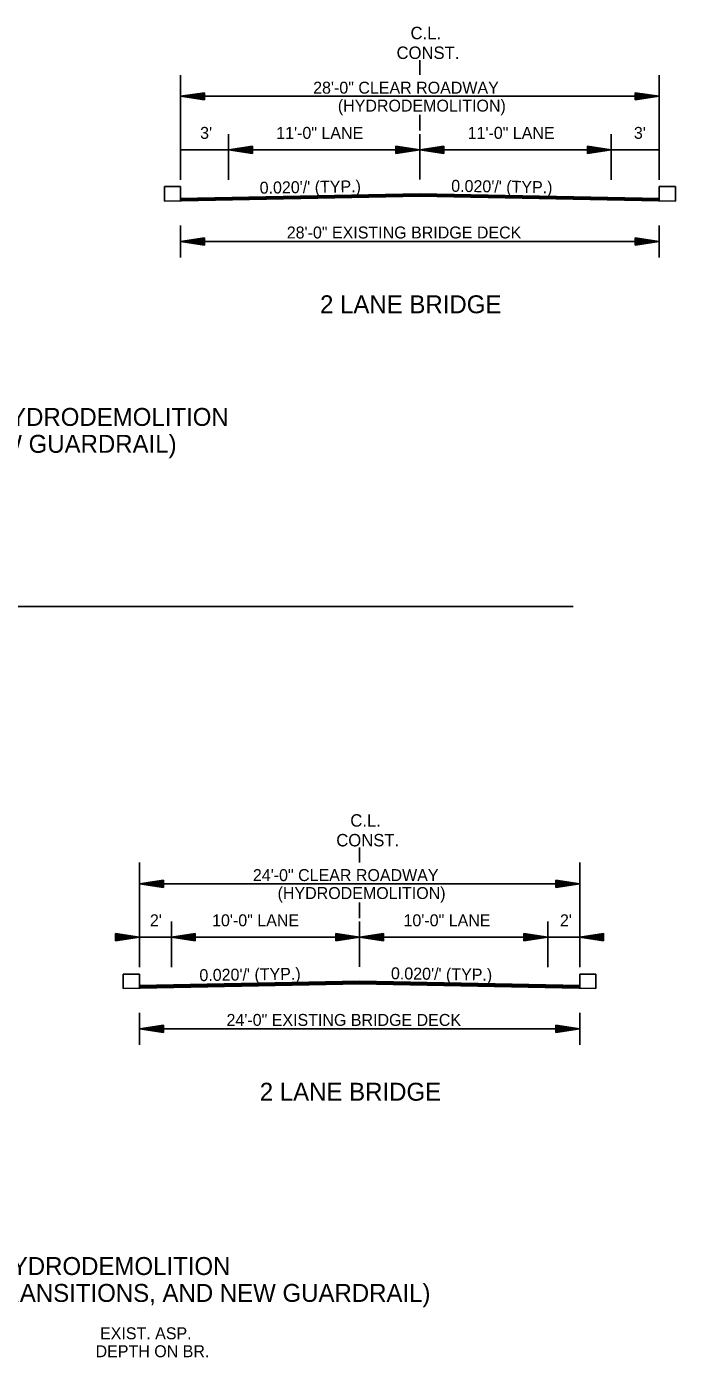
# Model space of a CAD drawing. Extents: x 544199 to 1930787, y -1968972 to 596640.
# Drawn here: x 546882 to 547289, y -1961279 to -1960444 of the extents above; entities that cross this region are included whole.
import ezdxf

# ---------------------------------------------------------------- set-up
doc = ezdxf.new("R2010")
doc.units = 0
doc.layers.add('R_Border', color=7, linetype='Continuous')
doc.layers.add('R_Draft', color=7, linetype='Continuous')

msp = doc.modelspace()

# ---------------------------------------------------------------- linework, layer by layer
at = {"layer": 'R_Border'}
for p, q in [((546968.48, -1960544.64), (546968.47, -1960553.85)), ((546978.65, -1960544.64), (546968.48, -1960544.64)), ((546978.65, -1960553.38), (546978.65, -1960544.64)), ((547278.65, -1960553.38), (547278.65, -1960544.64)), ((547278.65, -1960544.64), (547288.82, -1960544.64)), ((547288.82, -1960544.64), (547288.83, -1960553.85)), ((546303.14, -1960808.08), (547224.71, -1960808.08)), ((546942.71, -1961038.56), (546942.69, -1961047.73)), ((546952.87, -1961038.56), (546942.71, -1961038.56)), ((546952.87, -1961047.36), (546952.87, -1961038.56)), ((547228.87, -1961047.36), (547228.87, -1961038.56)), ((547228.87, -1961038.56), (547239.04, -1961038.56)), ((547239.04, -1961038.56), (547239.05, -1961047.73))]:
    msp.add_line(p, q, dxfattribs=at)
at = {"layer": 'R_Draft'}
for p, q in [((547128.65, -1960474.62), (547128.65, -1960465.31)), ((546978.65, -1960540.4), (546978.65, -1960474.66)), ((547278.65, -1960540.4), (547278.65, -1960474.66)), ((546993.65, -1960485.78), (546978.65, -1960488.03)), ((546993.65, -1960490.28), (546978.65, -1960488.03)), ((546993.65, -1960486.16), (546981.15, -1960488.03)), ((546993.65, -1960489.91), (546981.15, -1960488.03)), ((546993.65, -1960486.54), (546983.73, -1960488.03)), ((546993.65, -1960489.53), (546983.73, -1960488.03)), ((546993.65, -1960486.92), (546986.23, -1960488.03)), ((546993.65, -1960489.15), (546986.23, -1960488.03)), ((546993.65, -1960487.3), (546988.77, -1960488.03)), ((546993.65, -1960488.76), (546988.77, -1960488.03)), ((546990.65, -1960488.03), (547266.65, -1960488.03)), ((546993.65, -1960487.68), (546991.28, -1960488.03)), ((546993.65, -1960488.39), (546991.28, -1960488.03)), ((546993.65, -1960490.28), (546993.65, -1960485.78)), ((547263.65, -1960485.78), (547278.65, -1960488.03)), ((547263.65, -1960485.78), (547263.65, -1960490.28)), ((547263.65, -1960486.16), (547276.14, -1960488.03)), ((547263.65, -1960486.54), (547273.56, -1960488.03)), ((547263.65, -1960486.92), (547271.07, -1960488.03)), ((547263.65, -1960487.31), (547268.52, -1960488.03)), ((547263.65, -1960487.68), (547266.02, -1960488.03)), ((547263.65, -1960490.28), (547278.65, -1960488.03)), ((547263.65, -1960488.77), (547268.52, -1960488.03)), ((547263.65, -1960489.53), (547273.56, -1960488.03)), ((547263.65, -1960489.91), (547276.14, -1960488.03)), ((547263.65, -1960489.15), (547271.07, -1960488.03)), ((547263.65, -1960488.39), (547266.02, -1960488.03)), ((547128.65, -1960509.55), (547128.65, -1960499.68)), ((547008.65, -1960540.4), (547008.65, -1960511.68)), ((547128.65, -1960540.23), (547128.65, -1960511.68)), ((547248.65, -1960540.4), (547248.65, -1960511.68)), ((547008.65, -1960521.57), (546978.65, -1960521.57)), ((547023.65, -1960519.32), (547008.65, -1960521.57)), ((547023.65, -1960523.82), (547008.65, -1960521.57)), ((547008.65, -1960521.57), (547128.65, -1960521.57)), ((547023.65, -1960519.7), (547011.15, -1960521.57)), ((547023.65, -1960523.45), (547011.15, -1960521.57)), ((547023.65, -1960520.08), (547013.73, -1960521.57)), ((547023.65, -1960523.06), (547013.73, -1960521.57)), ((547023.65, -1960520.45), (547016.23, -1960521.57)), ((547023.65, -1960522.69), (547016.23, -1960521.57)), ((547023.65, -1960520.84), (547018.77, -1960521.57)), ((547023.65, -1960522.3), (547018.77, -1960521.57)), ((547023.65, -1960521.22), (547021.28, -1960521.57)), ((547023.65, -1960521.92), (547021.28, -1960521.57)), ((547023.65, -1960523.82), (547023.65, -1960519.32)), ((547113.65, -1960519.32), (547128.65, -1960521.57)), ((547113.65, -1960519.32), (547113.65, -1960523.82)), ((547113.65, -1960519.7), (547126.14, -1960521.57)), ((547113.65, -1960520.08), (547123.56, -1960521.57)), ((547113.65, -1960520.45), (547121.07, -1960521.57)), ((547113.65, -1960520.84), (547118.52, -1960521.57)), ((547113.65, -1960521.22), (547116.02, -1960521.57)), ((547113.65, -1960523.82), (547128.65, -1960521.57)), ((547113.65, -1960522.31), (547118.52, -1960521.57)), ((547113.65, -1960523.06), (547123.56, -1960521.57)), ((547113.65, -1960523.45), (547126.14, -1960521.57)), ((547113.65, -1960522.69), (547121.07, -1960521.57)), ((547113.65, -1960521.92), (547116.02, -1960521.57)), ((547143.65, -1960519.32), (547128.65, -1960521.57)), ((547248.65, -1960521.57), (547128.65, -1960521.57)), ((547143.65, -1960523.82), (547128.65, -1960521.57)), ((547143.65, -1960519.7), (547131.15, -1960521.57)), ((547143.65, -1960523.45), (547131.15, -1960521.57)), ((547143.65, -1960520.08), (547133.73, -1960521.57)), ((547143.65, -1960523.06), (547133.73, -1960521.57)), ((547143.65, -1960520.45), (547136.23, -1960521.57)), ((547143.65, -1960522.69), (547136.23, -1960521.57)), ((547143.65, -1960520.84), (547138.77, -1960521.57)), ((547143.65, -1960522.31), (547138.77, -1960521.57)), ((547143.65, -1960521.22), (547141.28, -1960521.57)), ((547143.65, -1960521.92), (547141.28, -1960521.57)), ((547143.65, -1960519.32), (547143.65, -1960523.82)), ((547233.65, -1960519.32), (547248.65, -1960521.57)), ((547233.65, -1960523.82), (547233.65, -1960519.32)), ((547233.65, -1960519.7), (547246.14, -1960521.57)), ((547233.65, -1960520.08), (547243.56, -1960521.57)), ((547233.65, -1960520.45), (547241.07, -1960521.57)), ((547233.65, -1960520.84), (547238.52, -1960521.57)), ((547233.65, -1960521.22), (547236.02, -1960521.57)), ((547233.65, -1960523.82), (547248.65, -1960521.57)), ((547233.65, -1960522.3), (547238.52, -1960521.57)), ((547233.65, -1960523.06), (547243.56, -1960521.57)), ((547233.65, -1960523.45), (547246.14, -1960521.57)), ((547233.65, -1960522.69), (547241.07, -1960521.57)), ((547233.65, -1960521.92), (547236.02, -1960521.57)), ((547248.65, -1960521.57), (547278.65, -1960521.57)), ((547128.68, -1960550.68), (546968.47, -1960553.88)), ((547128.65, -1960549.18), (546978.65, -1960552.18)), ((547128.66, -1960549.48), (546978.65, -1960552.48)), ((547128.66, -1960549.78), (546978.65, -1960552.78)), ((547128.67, -1960550.08), (546978.65, -1960553.08)), ((547128.67, -1960550.38), (546978.65, -1960553.38)), ((547128.62, -1960550.68), (547288.83, -1960553.88)), ((547128.63, -1960550.08), (547278.65, -1960553.08)), ((547128.63, -1960550.38), (547278.65, -1960553.38)), ((547128.64, -1960549.48), (547278.65, -1960552.48)), ((547128.64, -1960549.78), (547278.65, -1960552.78)), ((547128.65, -1960549.18), (547278.65, -1960552.18)), ((546978.65, -1960569.04), (546978.65, -1960589.04)), ((546993.65, -1960576.79), (546978.65, -1960579.04)), ((546993.65, -1960581.29), (546993.65, -1960576.79)), ((547263.65, -1960576.79), (547278.65, -1960579.04)), ((547263.65, -1960576.79), (547263.65, -1960581.29)), ((547278.65, -1960569.04), (547278.65, -1960589.04)), ((546993.65, -1960581.29), (546978.65, -1960579.04)), ((546993.65, -1960577.16), (546981.15, -1960579.04)), ((546993.65, -1960580.91), (546981.15, -1960579.04)), ((546993.65, -1960577.54), (546983.73, -1960579.04)), ((546993.65, -1960580.53), (546983.73, -1960579.04)), ((546993.65, -1960577.92), (546986.23, -1960579.04)), ((546993.65, -1960580.15), (546986.23, -1960579.04)), ((546993.65, -1960578.3), (546988.77, -1960579.04)), ((546993.65, -1960579.76), (546988.77, -1960579.04)), ((546990.65, -1960579.04), (547268.65, -1960579.04)), ((546993.65, -1960578.68), (546991.28, -1960579.04)), ((546993.65, -1960579.39), (546991.28, -1960579.04)), ((547263.65, -1960577.16), (547276.14, -1960579.04)), ((547263.65, -1960577.54), (547273.56, -1960579.04)), ((547263.65, -1960577.92), (547271.07, -1960579.04)), ((547263.65, -1960578.31), (547268.52, -1960579.04)), ((547263.65, -1960578.68), (547266.02, -1960579.04)), ((547263.65, -1960581.29), (547278.65, -1960579.04)), ((547263.65, -1960579.77), (547268.52, -1960579.04)), ((547263.65, -1960580.53), (547273.56, -1960579.04)), ((547263.65, -1960580.91), (547276.14, -1960579.04)), ((547263.65, -1960580.15), (547271.07, -1960579.04)), ((547263.65, -1960579.39), (547266.02, -1960579.04)), ((547090.87, -1960968.54), (547090.87, -1960959.24)), ((546952.87, -1961034.32), (546952.87, -1960968.59)), ((547228.87, -1961034.32), (547228.87, -1960968.59)), ((546967.87, -1960979.7), (546952.87, -1960981.95)), ((546952.87, -1960981.95), (547228.87, -1960981.95)), ((546967.87, -1960984.2), (546952.87, -1960981.95)), ((546967.87, -1960980.08), (546955.38, -1960981.95)), ((546967.87, -1960983.83), (546955.38, -1960981.95)), ((546967.87, -1960980.46), (546957.96, -1960981.95)), ((546967.87, -1960983.45), (546957.96, -1960981.95)), ((546967.87, -1960980.84), (546960.46, -1960981.95)), ((546967.87, -1960983.07), (546960.46, -1960981.95)), ((546967.87, -1960981.22), (546963, -1960981.95)), ((546967.87, -1960982.68), (546963, -1960981.95)), ((546967.87, -1960981.6), (546965.5, -1960981.95)), ((546967.87, -1960982.31), (546965.5, -1960981.95)), ((546967.87, -1960984.2), (546967.87, -1960979.7)), ((547213.87, -1960979.7), (547228.87, -1960981.95)), ((547213.87, -1960979.7), (547213.87, -1960984.2)), ((547213.87, -1960980.08), (547226.37, -1960981.95)), ((547213.87, -1960980.46), (547223.79, -1960981.95)), ((547213.87, -1960980.84), (547221.29, -1960981.95)), ((547213.87, -1960981.23), (547218.75, -1960981.95)), ((547213.87, -1960981.6), (547216.24, -1960981.95)), ((547213.87, -1960984.2), (547228.87, -1960981.95)), ((547213.87, -1960982.69), (547218.75, -1960981.95)), ((547213.87, -1960983.45), (547223.79, -1960981.95)), ((547213.87, -1960983.83), (547226.37, -1960981.95)), ((547213.87, -1960983.07), (547221.29, -1960981.95)), ((547213.87, -1960982.31), (547216.24, -1960981.95)), ((547090.87, -1961003.48), (547090.87, -1960993.61)), ((546972.87, -1961034.32), (546972.87, -1961005.6)), ((547090.87, -1961034.15), (547090.87, -1961005.6)), ((547208.87, -1961034.32), (547208.87, -1961005.6)), ((546937.87, -1961013.24), (546952.87, -1961015.49)), ((546937.87, -1961013.24), (546937.87, -1961017.74)), ((546937.87, -1961013.62), (546950.37, -1961015.49)), ((546937.87, -1961014), (546947.79, -1961015.49)), ((546937.87, -1961014.37), (546945.29, -1961015.49)), ((546937.87, -1961014.76), (546942.75, -1961015.49)), ((546937.87, -1961015.14), (546940.24, -1961015.49)), ((546937.87, -1961017.74), (546952.87, -1961015.49)), ((546937.87, -1961016.23), (546942.75, -1961015.49)), ((546937.87, -1961016.98), (546947.79, -1961015.49)), ((546937.87, -1961017.37), (546950.37, -1961015.49)), ((546937.87, -1961016.61), (546945.29, -1961015.49)), ((546937.87, -1961015.84), (546940.24, -1961015.49)), ((546970.87, -1961015.49), (546947.87, -1961015.49)), ((546970.87, -1961015.49), (547090.87, -1961015.49)), ((546987.87, -1961013.24), (546972.87, -1961015.49)), ((546987.87, -1961017.74), (546972.87, -1961015.49)), ((546987.87, -1961013.62), (546975.38, -1961015.49)), ((546987.87, -1961017.37), (546975.38, -1961015.49)), ((546987.87, -1961014), (546977.96, -1961015.49)), ((546987.87, -1961016.98), (546977.96, -1961015.49)), ((546987.87, -1961014.37), (546980.46, -1961015.49)), ((546987.87, -1961016.61), (546980.46, -1961015.49)), ((546987.87, -1961014.76), (546983, -1961015.49)), ((546987.87, -1961016.22), (546983, -1961015.49)), ((546987.87, -1961015.14), (546985.5, -1961015.49)), ((546987.87, -1961015.84), (546985.5, -1961015.49)), ((546987.87, -1961017.74), (546987.87, -1961013.24)), ((547075.87, -1961013.24), (547090.87, -1961015.49)), ((547075.87, -1961013.24), (547075.87, -1961017.74)), ((547075.87, -1961013.62), (547088.37, -1961015.49)), ((547075.87, -1961014), (547085.79, -1961015.49)), ((547075.87, -1961014.37), (547083.29, -1961015.49)), ((547075.87, -1961014.76), (547080.75, -1961015.49)), ((547075.87, -1961015.14), (547078.24, -1961015.49)), ((547075.87, -1961017.74), (547090.87, -1961015.49)), ((547075.87, -1961016.23), (547080.75, -1961015.49)), ((547075.87, -1961016.98), (547085.79, -1961015.49)), ((547075.87, -1961017.37), (547088.37, -1961015.49)), ((547075.87, -1961016.61), (547083.29, -1961015.49)), ((547075.87, -1961015.84), (547078.24, -1961015.49)), ((547105.87, -1961013.24), (547090.87, -1961015.49)), ((547210.87, -1961015.49), (547090.87, -1961015.49)), ((547105.87, -1961017.74), (547090.87, -1961015.49)), ((547105.87, -1961013.62), (547093.38, -1961015.49)), ((547105.87, -1961017.37), (547093.38, -1961015.49)), ((547105.87, -1961014), (547095.96, -1961015.49)), ((547105.87, -1961016.98), (547095.96, -1961015.49)), ((547105.87, -1961014.37), (547098.46, -1961015.49)), ((547105.87, -1961016.61), (547098.46, -1961015.49)), ((547105.87, -1961014.76), (547101, -1961015.49)), ((547105.87, -1961016.23), (547101, -1961015.49)), ((547105.87, -1961015.14), (547103.5, -1961015.49)), ((547105.87, -1961015.84), (547103.5, -1961015.49)), ((547105.87, -1961013.24), (547105.87, -1961017.74)), ((547193.87, -1961013.24), (547208.87, -1961015.49)), ((547193.87, -1961017.74), (547193.87, -1961013.24)), ((547193.87, -1961013.62), (547206.37, -1961015.49)), ((547193.87, -1961014), (547203.79, -1961015.49)), ((547193.87, -1961014.37), (547201.29, -1961015.49)), ((547193.87, -1961014.76), (547198.75, -1961015.49)), ((547193.87, -1961015.14), (547196.24, -1961015.49)), ((547193.87, -1961017.74), (547208.87, -1961015.49)), ((547193.87, -1961016.22), (547198.75, -1961015.49)), ((547193.87, -1961016.98), (547203.79, -1961015.49)), ((547193.87, -1961017.37), (547206.37, -1961015.49)), ((547193.87, -1961016.61), (547201.29, -1961015.49)), ((547193.87, -1961015.84), (547196.24, -1961015.49)), ((547210.87, -1961015.49), (547228.87, -1961015.49)), ((547243.87, -1961013.24), (547228.87, -1961015.49)), ((547243.87, -1961017.74), (547228.87, -1961015.49)), ((547243.87, -1961013.62), (547231.38, -1961015.49)), ((547243.87, -1961017.37), (547231.38, -1961015.49)), ((547243.87, -1961014), (547233.96, -1961015.49)), ((547243.87, -1961016.98), (547233.96, -1961015.49)), ((547243.87, -1961014.37), (547236.46, -1961015.49)), ((547243.87, -1961016.61), (547236.46, -1961015.49)), ((547243.87, -1961014.76), (547239, -1961015.49)), ((547243.87, -1961016.23), (547239, -1961015.49)), ((547243.87, -1961015.14), (547241.5, -1961015.49)), ((547243.87, -1961015.84), (547241.5, -1961015.49)), ((547243.87, -1961013.24), (547243.87, -1961017.74)), ((547090.87, -1961043.1), (546952.87, -1961045.86)), ((547090.88, -1961043.4), (546952.87, -1961046.16)), ((547090.89, -1961043.7), (546952.87, -1961046.46)), ((547090.89, -1961044), (546952.87, -1961046.76)), ((547090.9, -1961044.3), (546952.87, -1961047.06)), ((547090.85, -1961044.3), (547228.87, -1961047.06)), ((547090.86, -1961043.7), (547228.87, -1961046.46)), ((547090.86, -1961044), (547228.87, -1961046.76)), ((547090.87, -1961043.1), (547228.87, -1961045.86)), ((547090.87, -1961043.4), (547228.87, -1961046.16)), ((547090.91, -1961044.77), (546942.69, -1961047.73)), ((547090.9, -1961044.6), (546952.87, -1961047.36)), ((547090.84, -1961044.6), (547228.87, -1961047.36)), ((547090.84, -1961044.77), (547239.05, -1961047.73)), ((546952.87, -1961062.96), (546952.87, -1961082.96)), ((547228.87, -1961062.96), (547228.87, -1961082.96)), ((546967.87, -1961070.71), (546952.87, -1961072.96)), ((546952.87, -1961072.96), (547228.87, -1961072.96)), ((546967.87, -1961075.21), (546952.87, -1961072.96)), ((546967.87, -1961071.08), (546955.38, -1961072.96)), ((546967.87, -1961074.83), (546955.38, -1961072.96)), ((546967.87, -1961071.46), (546957.96, -1961072.96)), ((546967.87, -1961074.45), (546957.96, -1961072.96)), ((546967.87, -1961071.84), (546960.46, -1961072.96)), ((546967.87, -1961074.07), (546960.46, -1961072.96)), ((546967.87, -1961072.22), (546963, -1961072.96)), ((546967.87, -1961073.68), (546963, -1961072.96)), ((546967.87, -1961072.6), (546965.5, -1961072.96)), ((546967.87, -1961073.31), (546965.5, -1961072.96)), ((546967.87, -1961075.21), (546967.87, -1961070.71)), ((547213.87, -1961070.71), (547228.87, -1961072.96)), ((547213.87, -1961070.71), (547213.87, -1961075.21)), ((547213.87, -1961071.08), (547226.37, -1961072.96)), ((547213.87, -1961071.46), (547223.79, -1961072.96)), ((547213.87, -1961071.84), (547221.29, -1961072.96)), ((547213.87, -1961072.23), (547218.75, -1961072.96)), ((547213.87, -1961072.6), (547216.24, -1961072.96)), ((547213.87, -1961075.21), (547228.87, -1961072.96)), ((547213.87, -1961073.69), (547218.75, -1961072.96)), ((547213.87, -1961074.45), (547223.79, -1961072.96)), ((547213.87, -1961074.83), (547226.37, -1961072.96)), ((547213.87, -1961074.07), (547221.29, -1961072.96)), ((547213.87, -1961073.31), (547216.24, -1961072.96))]:
    msp.add_line(p, q, dxfattribs=at)

# ---------------------------------------------------------------- texts
for s, height, p in [('C.L.', 7.8, (547122.8, -1960452.22)), ('CONST.', 7.8, (547114.02, -1960464.59)), ('28\'-0" CLEAR ROADWAY ', 7.5, (547061.74, -1960486.36)), ('(HYDRODEMOLITION)', 7.5, (547077.21, -1960497.61)), ("3'", 7.5, (546990.88, -1960514.71)), ('11\'-0" LANE', 7.5, (547038.59, -1960514.71)), ('11\'-0" LANE', 7.5, (547158.59, -1960514.71)), ("3'", 7.5, (547262.83, -1960514.71)), ('28\'-0" EXISTING BRIDGE DECK', 7.5, (547045.2, -1960577.2)), ('2 LANE BRIDGE', 11.25, (547066.06, -1960624.11)), ('28 FT. CLEAR ROADWAY BRIDGE - HYDRODEMOLITION', 11.25, (546605.91, -1960694.76)), ('(ROAD TRANSITIONS AND NEW GUARDRAIL)', 11.25, (546650.16, -1960711.63)), ('C.L.', 7.8, (547085.03, -1960946.14)), ('CONST.', 7.8, (547076.24, -1960958.51)), ('24\'-0" CLEAR ROADWAY ', 7.5, (547023.96, -1960980.28)), ('(HYDRODEMOLITION)', 7.5, (547039.44, -1960991.53)), ("2'", 7.5, (546959.41, -1961008.63)), ('10\'-0" LANE', 7.5, (546998.39, -1961008.63)), ('10\'-0" LANE', 7.5, (547118.39, -1961008.63)), ("2'", 7.5, (547216.48, -1961008.63)), ('24\'-0" EXISTING BRIDGE DECK', 7.5, (547007.43, -1961071.12)), ('2 LANE BRIDGE', 11.25, (547028.28, -1961118.03)), ('24 FT. CLEAR ROADWAY BRIDGE - HYDRODEMOLITION', 11.25, (546606.98, -1961227.36)), ('(BRIDGE WITH MILLING ASPHALT ON BR. DECK, ROAD TRANSITIONS, AND NEW GUARDRAIL)', 11.25, (546457.41, -1961244.23)), (' EXIST. ASP. ', 7.5, (546925.34, -1961267.68)), ('DEPTH ON BR. ', 7.5, (546925.34, -1961278.93))]:
    msp.add_text(s, height=height, dxfattribs=at).set_placement(p)
for rotation, p in [(0.87191, (547028.27, -1960549.13)), (359.12809, (547148.25, -1960547.9)), (0.87191, (546990.49, -1961043.05)), (359.12809, (547110.47, -1961041.82))]:
    msp.add_text("0.020'/' (TYP.)", height=7.5, rotation=rotation, dxfattribs=at).set_placement(p)

doc.saveas('drawing.dxf')
